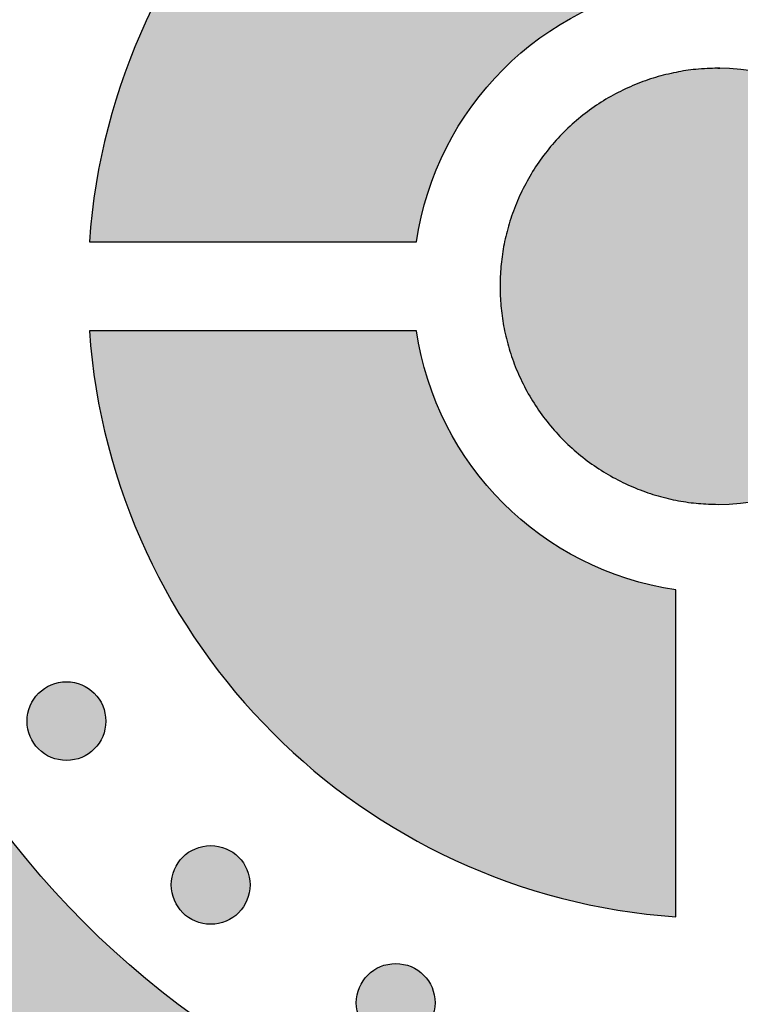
# Model space of a CAD drawing. Header units: millimetres. Extents: x -3873 to -97, y 912 to 4165.
# Tile 547 of 656: x -1686 to -1654, y 3194 to 3239. Entities that reach past the tile are written whole.
import ezdxf

# ---------------------------------------------------------------- set-up
doc = ezdxf.new("R2010")
doc.units = ezdxf.units.MM
doc.layers.add('pattern', color=7, linetype='Continuous', true_color=0x000000)

msp = doc.modelspace()

# ---------------------------------------------------------------- hatches: boundary and pattern name
at = {"layer": 'pattern'}
for points in [[(-1656.55, 3186.204), (-1657.425, 3186.256), (-1658.305, 3186.329), (-1659.191, 3186.421), (-1660.081, 3186.534), (-1660.976, 3186.667), (-1661.875, 3186.822), (-1662.776, 3186.999), (-1663.679, 3187.197), (-1664.584, 3187.417), (-1665.489, 3187.66), (-1666.395, 3187.926), (-1667.299, 3188.214), (-1668.202, 3188.525), (-1669.102, 3188.86), (-1669.999, 3189.218), (-1670.891, 3189.599), (-1671.778, 3190.003), (-1672.659, 3190.43), (-1673.534, 3190.881), (-1674.4, 3191.355), (-1675.258, 3191.851), (-1676.106, 3192.37), (-1676.944, 3192.912), (-1677.77, 3193.475), (-1678.584, 3194.061), (-1679.385, 3194.667), (-1680.173, 3195.295), (-1680.945, 3195.943), (-1681.703, 3196.61), (-1682.444, 3197.297), (-1683.168, 3198.003), (-1683.874, 3198.727), (-1684.562, 3199.468), (-1685.231, 3200.227), (-1685.881, 3201.001), (-1686.511, 3201.79), (-1687.12, 3202.594), (-1687.707, 3203.411), (-1688.274, 3204.241), (-1688.818, 3205.083), (-1689.34, 3205.936), (-1689.839, 3206.8), (-1690.316, 3207.673), (-1690.769, 3208.554), (-1691.2, 3209.443), (-1691.607, 3210.338), (-1691.99, 3211.239), (-1692.35, 3212.145), (-1692.686, 3213.056), (-1692.999, 3213.969), (-1693.289, 3214.884), (-1693.555, 3215.801), (-1693.799, 3216.719), (-1694.019, 3217.636), (-1694.217, 3218.552), (-1694.393, 3219.467), (-1694.546, 3220.379), (-1694.678, 3221.288), (-1694.788, 3222.193), (-1694.877, 3223.093), (-1694.946, 3223.988), (-1694.994, 3224.878), (-1695.023, 3225.76), (-1695.032, 3226.636), (-1695.023, 3227.512), (-1694.994, 3228.395), (-1694.946, 3229.284), (-1694.877, 3230.179), (-1694.788, 3231.079), (-1694.678, 3231.984), (-1694.546, 3232.893), (-1694.393, 3233.805), (-1694.217, 3234.72), (-1694.019, 3235.636), (-1693.799, 3236.554), (-1693.555, 3237.471), (-1693.289, 3238.388), (-1692.999, 3239.304), (-1692.686, 3240.217), (-1692.35, 3241.127), (-1691.99, 3242.033), (-1691.607, 3242.934), (-1691.2, 3243.83), (-1690.769, 3244.718), (-1690.316, 3245.6), (-1689.839, 3246.472), (-1689.34, 3247.336), (-1688.818, 3248.189), (-1688.274, 3249.031), (-1687.707, 3249.861), (-1687.12, 3250.679), (-1686.511, 3251.482), (-1685.881, 3252.272), (-1685.231, 3253.046), (-1684.562, 3253.804), (-1683.874, 3254.545), (-1683.168, 3255.269), (-1682.444, 3255.975), (-1681.703, 3256.662), (-1680.945, 3257.33), (-1680.173, 3257.978), (-1679.385, 3258.605), (-1678.584, 3259.212), (-1677.77, 3259.797), (-1676.944, 3260.361), (-1676.106, 3260.902), (-1675.258, 3261.421), (-1674.4, 3261.918), (-1673.534, 3262.391), (-1672.659, 3262.842), (-1671.778, 3263.269), (-1670.891, 3263.674), (-1669.999, 3264.055), (-1669.102, 3264.412), (-1668.202, 3264.747), (-1667.299, 3265.058), (-1666.395, 3265.347), (-1665.489, 3265.612), (-1664.584, 3265.855), (-1663.679, 3266.075), (-1662.776, 3266.274), (-1661.875, 3266.45), (-1660.976, 3266.605), (-1660.081, 3266.739), (-1659.191, 3266.851), (-1658.305, 3266.944), (-1657.425, 3267.016), (-1656.55, 3267.069), (-1656.55, 3279.08), (-1657.691, 3279.024), (-1658.841, 3278.943), (-1659.997, 3278.835), (-1661.161, 3278.7), (-1662.33, 3278.538), (-1663.504, 3278.349), (-1664.683, 3278.131), (-1665.865, 3277.884), (-1667.049, 3277.608), (-1668.234, 3277.303), (-1669.419, 3276.968), (-1670.604, 3276.603), (-1671.786, 3276.207), (-1672.966, 3275.781), (-1674.141, 3275.325), (-1675.311, 3274.837), (-1676.474, 3274.319), (-1677.63, 3273.771), (-1678.777, 3273.192), (-1679.914, 3272.582), (-1681.04, 3271.942), (-1682.154, 3271.273), (-1683.254, 3270.573), (-1684.339, 3269.845), (-1685.409, 3269.088), (-1686.461, 3268.302), (-1687.496, 3267.489), (-1688.511, 3266.649), (-1689.507, 3265.782), (-1690.481, 3264.89), (-1691.432, 3263.973), (-1692.361, 3263.033), (-1693.266, 3262.069), (-1694.146, 3261.082), (-1695, 3260.075), (-1695.828, 3259.048), (-1696.629, 3258.001), (-1697.402, 3256.936), (-1698.147, 3255.854), (-1698.863, 3254.757), (-1699.549, 3253.644), (-1700.206, 3252.519), (-1700.833, 3251.38), (-1701.43, 3250.231), (-1701.995, 3249.071), (-1702.53, 3247.903), (-1703.035, 3246.727), (-1703.508, 3245.545), (-1703.95, 3244.357), (-1704.362, 3243.165), (-1704.742, 3241.97), (-1705.092, 3240.774), (-1705.412, 3239.576), (-1705.702, 3238.379), (-1705.962, 3237.183), (-1706.192, 3235.989), (-1706.394, 3234.799), (-1706.567, 3233.613), (-1706.711, 3232.432), (-1706.829, 3231.258), (-1706.919, 3230.09), (-1706.982, 3228.93), (-1707.02, 3227.778), (-1707.032, 3226.636), (-1707.02, 3225.494), (-1706.982, 3224.342), (-1706.919, 3223.182), (-1706.829, 3222.015), (-1706.711, 3220.84), (-1706.567, 3219.659), (-1706.394, 3218.473), (-1706.192, 3217.283), (-1705.962, 3216.089), (-1705.702, 3214.894), (-1705.412, 3213.696), (-1705.092, 3212.499), (-1704.742, 3211.302), (-1704.362, 3210.107), (-1703.95, 3208.915), (-1703.508, 3207.728), (-1703.035, 3206.545), (-1702.53, 3205.369), (-1701.995, 3204.201), (-1701.43, 3203.041), (-1700.833, 3201.892), (-1700.206, 3200.754), (-1699.549, 3199.628), (-1698.863, 3198.516), (-1698.147, 3197.418), (-1697.402, 3196.336), (-1696.629, 3195.271), (-1695.828, 3194.225), (-1695, 3193.197), (-1694.146, 3192.19), (-1693.266, 3191.204), (-1692.361, 3190.24), (-1691.432, 3189.299), (-1690.481, 3188.382), (-1689.507, 3187.49), (-1688.511, 3186.623), (-1687.496, 3185.783), (-1686.461, 3184.97), (-1685.409, 3184.185), (-1684.339, 3183.428), (-1683.254, 3182.699), (-1682.154, 3182), (-1681.04, 3181.33), (-1679.914, 3180.69), (-1678.777, 3180.081), (-1677.63, 3179.502), (-1676.474, 3178.953), (-1675.311, 3178.435), (-1674.141, 3177.948), (-1672.966, 3177.491), (-1671.786, 3177.065), (-1670.604, 3176.67), (-1669.419, 3176.304), (-1668.234, 3175.969), (-1667.049, 3175.664), (-1665.865, 3175.388), (-1664.683, 3175.142), (-1663.504, 3174.924), (-1662.33, 3174.734), (-1661.161, 3174.572), (-1659.997, 3174.438), (-1658.841, 3174.33), (-1657.691, 3174.248), (-1656.55, 3174.192)], [(-1656.55, 3240.381), (-1656.55, 3255.113), (-1657.134, 3255.065), (-1657.722, 3255.006), (-1658.312, 3254.933), (-1658.904, 3254.848), (-1659.499, 3254.75), (-1660.096, 3254.638), (-1660.694, 3254.512), (-1661.292, 3254.373), (-1661.892, 3254.22), (-1662.491, 3254.054), (-1663.09, 3253.872), (-1663.688, 3253.677), (-1664.285, 3253.468), (-1664.879, 3253.244), (-1665.472, 3253.006), (-1666.061, 3252.753), (-1666.647, 3252.486), (-1667.229, 3252.205), (-1667.807, 3251.91), (-1668.38, 3251.6), (-1668.947, 3251.276), (-1669.509, 3250.939), (-1670.064, 3250.587), (-1670.612, 3250.222), (-1671.153, 3249.844), (-1671.686, 3249.452), (-1672.21, 3249.047), (-1672.725, 3248.63), (-1673.232, 3248.2), (-1673.728, 3247.759), (-1674.214, 3247.305), (-1674.69, 3246.841), (-1675.155, 3246.365), (-1675.608, 3245.879), (-1676.05, 3245.382), (-1676.48, 3244.876), (-1676.897, 3244.36), (-1677.301, 3243.836), (-1677.693, 3243.303), (-1678.072, 3242.762), (-1678.437, 3242.214), (-1678.788, 3241.659), (-1679.126, 3241.098), (-1679.45, 3240.53), (-1679.759, 3239.957), (-1680.055, 3239.38), (-1680.336, 3238.798), (-1680.603, 3238.211), (-1680.855, 3237.622), (-1681.094, 3237.03), (-1681.317, 3236.435), (-1681.527, 3235.838), (-1681.722, 3235.24), (-1681.903, 3234.642), (-1682.07, 3234.042), (-1682.223, 3233.443), (-1682.362, 3232.844), (-1682.487, 3232.246), (-1682.599, 3231.65), (-1682.698, 3231.055), (-1682.783, 3230.462), (-1682.855, 3229.872), (-1682.915, 3229.285), (-1682.962, 3228.701), (-1668.231, 3228.701), (-1668.191, 3228.957), (-1668.146, 3229.213), (-1668.096, 3229.47), (-1668.041, 3229.728), (-1667.98, 3229.986), (-1667.914, 3230.244), (-1667.843, 3230.502), (-1667.767, 3230.76), (-1667.685, 3231.018), (-1667.597, 3231.275), (-1667.505, 3231.532), (-1667.406, 3231.788), (-1667.303, 3232.043), (-1667.193, 3232.296), (-1667.078, 3232.549), (-1666.958, 3232.8), (-1666.832, 3233.049), (-1666.701, 3233.297), (-1666.565, 3233.542), (-1666.423, 3233.786), (-1666.276, 3234.027), (-1666.123, 3234.265), (-1665.966, 3234.501), (-1665.803, 3234.734), (-1665.635, 3234.964), (-1665.462, 3235.191), (-1665.284, 3235.415), (-1665.102, 3235.635), (-1664.915, 3235.851), (-1664.723, 3236.064), (-1664.527, 3236.272), (-1664.327, 3236.477), (-1664.122, 3236.678), (-1663.913, 3236.874), (-1663.701, 3237.065), (-1663.484, 3237.252), (-1663.264, 3237.435), (-1663.041, 3237.613), (-1662.814, 3237.785), (-1662.584, 3237.953), (-1662.351, 3238.116), (-1662.115, 3238.274), (-1661.876, 3238.426), (-1661.635, 3238.573), (-1661.392, 3238.715), (-1661.146, 3238.852), (-1660.899, 3238.983), (-1660.649, 3239.109), (-1660.398, 3239.229), (-1660.146, 3239.344), (-1659.892, 3239.453), (-1659.637, 3239.557), (-1659.381, 3239.655), (-1659.125, 3239.748), (-1658.868, 3239.835), (-1658.61, 3239.917), (-1658.352, 3239.994), (-1658.094, 3240.065), (-1657.836, 3240.131), (-1657.578, 3240.191), (-1657.32, 3240.246), (-1657.063, 3240.296), (-1656.806, 3240.341)], [(-1654.634, 3236.527), (-1654.861, 3236.524), (-1655.081, 3236.517), (-1655.303, 3236.504), (-1655.526, 3236.487), (-1655.75, 3236.464), (-1655.976, 3236.436), (-1656.203, 3236.402), (-1656.431, 3236.363), (-1656.659, 3236.318), (-1656.888, 3236.267), (-1657.117, 3236.21), (-1657.346, 3236.147), (-1657.575, 3236.079), (-1657.804, 3236.004), (-1658.032, 3235.924), (-1658.259, 3235.837), (-1658.486, 3235.744), (-1658.71, 3235.645), (-1658.934, 3235.54), (-1659.155, 3235.429), (-1659.375, 3235.312), (-1659.592, 3235.189), (-1659.807, 3235.06), (-1660.019, 3234.925), (-1660.228, 3234.785), (-1660.434, 3234.639), (-1660.637, 3234.487), (-1660.835, 3234.33), (-1661.03, 3234.167), (-1661.221, 3234), (-1661.408, 3233.827), (-1661.59, 3233.65), (-1661.768, 3233.467), (-1661.94, 3233.281), (-1662.108, 3233.09), (-1662.271, 3232.895), (-1662.428, 3232.696), (-1662.58, 3232.494), (-1662.726, 3232.288), (-1662.866, 3232.079), (-1663.001, 3231.867), (-1663.13, 3231.652), (-1663.253, 3231.435), (-1663.37, 3231.215), (-1663.481, 3230.994), (-1663.586, 3230.77), (-1663.685, 3230.546), (-1663.778, 3230.319), (-1663.865, 3230.092), (-1663.946, 3229.864), (-1664.02, 3229.635), (-1664.089, 3229.406), (-1664.152, 3229.177), (-1664.208, 3228.948), (-1664.259, 3228.719), (-1664.304, 3228.491), (-1664.344, 3228.263), (-1664.378, 3228.036), (-1664.406, 3227.811), (-1664.429, 3227.586), (-1664.447, 3227.363), (-1664.459, 3227.141), (-1664.466, 3226.921), (-1664.469, 3226.703), (-1664.466, 3226.485), (-1664.459, 3226.265), (-1664.447, 3226.044), (-1664.429, 3225.82), (-1664.407, 3225.596), (-1664.378, 3225.37), (-1664.345, 3225.143), (-1664.305, 3224.916), (-1664.26, 3224.687), (-1664.209, 3224.458), (-1664.153, 3224.229), (-1664.09, 3224), (-1664.022, 3223.771), (-1663.947, 3223.542), (-1663.867, 3223.314), (-1663.78, 3223.087), (-1663.687, 3222.861), (-1663.588, 3222.636), (-1663.484, 3222.412), (-1663.373, 3222.191), (-1663.256, 3221.971), (-1663.133, 3221.754), (-1663.004, 3221.539), (-1662.869, 3221.327), (-1662.728, 3221.118), (-1662.582, 3220.912), (-1662.431, 3220.709), (-1662.273, 3220.51), (-1662.111, 3220.315), (-1661.943, 3220.124), (-1661.771, 3219.938), (-1661.593, 3219.756), (-1661.411, 3219.578), (-1661.225, 3219.405), (-1661.034, 3219.238), (-1660.839, 3219.075), (-1660.64, 3218.918), (-1660.438, 3218.766), (-1660.232, 3218.62), (-1660.023, 3218.479), (-1659.811, 3218.344), (-1659.596, 3218.215), (-1659.379, 3218.092), (-1659.16, 3217.975), (-1658.938, 3217.864), (-1658.715, 3217.758), (-1658.49, 3217.659), (-1658.264, 3217.567), (-1658.037, 3217.48), (-1657.809, 3217.399), (-1657.58, 3217.324), (-1657.351, 3217.256), (-1657.122, 3217.193), (-1656.893, 3217.136), (-1656.664, 3217.085), (-1656.435, 3217.04), (-1656.208, 3217.001), (-1655.981, 3216.967), (-1655.755, 3216.938), (-1655.531, 3216.915), (-1655.307, 3216.898), (-1655.086, 3216.885), (-1654.866, 3216.878), (-1654.648, 3216.875), (-1654.43, 3216.877), (-1654.21, 3216.885), (-1653.988, 3216.897), (-1653.765, 3216.914), (-1653.54, 3216.937), (-1653.315, 3216.965), (-1653.088, 3216.999), (-1652.86, 3217.038), (-1652.632, 3217.083), (-1652.403, 3217.134), (-1652.174, 3217.191), (-1651.944, 3217.253), (-1651.715, 3217.321), (-1651.487, 3217.396), (-1651.258, 3217.477), (-1651.031, 3217.563), (-1650.805, 3217.656), (-1650.58, 3217.755), (-1650.357, 3217.859), (-1650.135, 3217.97), (-1649.915, 3218.087), (-1649.698, 3218.21), (-1649.483, 3218.339), (-1649.271, 3218.474), (-1649.062, 3218.614), (-1648.856, 3218.76), (-1648.653, 3218.912), (-1648.454, 3219.069), (-1648.259, 3219.231), (-1648.068, 3219.399), (-1647.882, 3219.572), (-1647.699, 3219.749), (-1647.522, 3219.931), (-1647.349, 3220.117), (-1647.181, 3220.308), (-1647.019, 3220.503), (-1646.861, 3220.702), (-1646.709, 3220.904), (-1646.563, 3221.11), (-1646.422, 3221.319), (-1646.287, 3221.531), (-1646.158, 3221.746), (-1646.035, 3221.963), (-1645.918, 3222.182), (-1645.807, 3222.404), (-1645.702, 3222.627), (-1645.603, 3222.852), (-1645.51, 3223.078), (-1645.423, 3223.305), (-1645.342, 3223.533), (-1645.267, 3223.762), (-1645.198, 3223.991), (-1645.136, 3224.22), (-1645.079, 3224.449), (-1645.028, 3224.678), (-1644.983, 3224.906), (-1644.943, 3225.134), (-1644.909, 3225.361), (-1644.881, 3225.587), (-1644.858, 3225.811), (-1644.84, 3226.034), (-1644.827, 3226.256), (-1644.82, 3226.476), (-1644.817, 3226.694), (-1644.82, 3226.912), (-1644.827, 3227.132), (-1644.839, 3227.353), (-1644.856, 3227.577), (-1644.879, 3227.801), (-1644.907, 3228.027), (-1644.941, 3228.254), (-1644.98, 3228.482), (-1645.025, 3228.71), (-1645.076, 3228.939), (-1645.132, 3229.168), (-1645.195, 3229.397), (-1645.263, 3229.627), (-1645.337, 3229.855), (-1645.418, 3230.083), (-1645.504, 3230.311), (-1645.597, 3230.537), (-1645.696, 3230.762), (-1645.801, 3230.985), (-1645.912, 3231.207), (-1646.028, 3231.427), (-1646.151, 3231.644), (-1646.28, 3231.859), (-1646.415, 3232.071), (-1646.555, 3232.28), (-1646.701, 3232.486), (-1646.853, 3232.689), (-1647.01, 3232.888), (-1647.172, 3233.083), (-1647.34, 3233.274), (-1647.512, 3233.461), (-1647.689, 3233.643), (-1647.871, 3233.821), (-1648.058, 3233.993), (-1648.249, 3234.161), (-1648.443, 3234.324), (-1648.642, 3234.481), (-1648.844, 3234.633), (-1649.05, 3234.78), (-1649.259, 3234.92), (-1649.471, 3235.055), (-1649.686, 3235.184), (-1649.903, 3235.308), (-1650.122, 3235.425), (-1650.344, 3235.536), (-1650.567, 3235.641), (-1650.792, 3235.74), (-1651.018, 3235.834), (-1651.245, 3235.92), (-1651.473, 3236.001), (-1651.702, 3236.076), (-1651.931, 3236.145), (-1652.16, 3236.208), (-1652.389, 3236.265), (-1652.618, 3236.316), (-1652.846, 3236.361), (-1653.074, 3236.401), (-1653.301, 3236.435), (-1653.526, 3236.463), (-1653.751, 3236.486), (-1653.974, 3236.504), (-1654.196, 3236.516), (-1654.416, 3236.524)], [(-1656.55, 3213.021), (-1656.806, 3213.06), (-1657.063, 3213.105), (-1657.32, 3213.155), (-1657.578, 3213.211), (-1657.836, 3213.271), (-1658.094, 3213.337), (-1658.352, 3213.408), (-1658.61, 3213.484), (-1658.868, 3213.566), (-1659.125, 3213.654), (-1659.381, 3213.747), (-1659.637, 3213.845), (-1659.892, 3213.949), (-1660.146, 3214.058), (-1660.398, 3214.173), (-1660.649, 3214.293), (-1660.899, 3214.419), (-1661.146, 3214.55), (-1661.392, 3214.686), (-1661.635, 3214.828), (-1661.876, 3214.976), (-1662.115, 3215.128), (-1662.351, 3215.286), (-1662.584, 3215.449), (-1662.814, 3215.616), (-1663.041, 3215.789), (-1663.264, 3215.967), (-1663.484, 3216.149), (-1663.701, 3216.336), (-1663.913, 3216.528), (-1664.122, 3216.724), (-1664.327, 3216.925), (-1664.527, 3217.129), (-1664.723, 3217.338), (-1664.915, 3217.551), (-1665.102, 3217.767), (-1665.284, 3217.987), (-1665.462, 3218.211), (-1665.635, 3218.437), (-1665.803, 3218.667), (-1665.966, 3218.9), (-1666.123, 3219.136), (-1666.276, 3219.375), (-1666.423, 3219.616), (-1666.565, 3219.859), (-1666.701, 3220.105), (-1666.832, 3220.352), (-1666.958, 3220.602), (-1667.078, 3220.853), (-1667.193, 3221.105), (-1667.303, 3221.359), (-1667.406, 3221.614), (-1667.505, 3221.87), (-1667.597, 3222.126), (-1667.685, 3222.384), (-1667.767, 3222.641), (-1667.843, 3222.899), (-1667.914, 3223.158), (-1667.98, 3223.416), (-1668.041, 3223.674), (-1668.096, 3223.931), (-1668.146, 3224.188), (-1668.191, 3224.445), (-1668.231, 3224.701), (-1682.962, 3224.701), (-1682.915, 3224.117), (-1682.855, 3223.53), (-1682.783, 3222.94), (-1682.698, 3222.347), (-1682.599, 3221.752), (-1682.487, 3221.156), (-1682.362, 3220.558), (-1682.223, 3219.959), (-1682.07, 3219.359), (-1681.903, 3218.76), (-1681.722, 3218.161), (-1681.527, 3217.563), (-1681.317, 3216.967), (-1681.094, 3216.372), (-1680.855, 3215.78), (-1680.603, 3215.19), (-1680.336, 3214.604), (-1680.055, 3214.022), (-1679.759, 3213.444), (-1679.45, 3212.871), (-1679.126, 3212.304), (-1678.788, 3211.742), (-1678.437, 3211.187), (-1678.072, 3210.639), (-1677.693, 3210.099), (-1677.301, 3209.566), (-1676.897, 3209.041), (-1676.48, 3208.526), (-1676.05, 3208.02), (-1675.608, 3207.523), (-1675.155, 3207.037), (-1674.69, 3206.561), (-1674.214, 3206.096), (-1673.728, 3205.643), (-1673.232, 3205.201), (-1672.725, 3204.772), (-1672.21, 3204.354), (-1671.686, 3203.95), (-1671.153, 3203.558), (-1670.612, 3203.18), (-1670.064, 3202.815), (-1669.509, 3202.463), (-1668.947, 3202.125), (-1668.38, 3201.802), (-1667.807, 3201.492), (-1667.229, 3201.197), (-1666.647, 3200.915), (-1666.061, 3200.648), (-1665.472, 3200.396), (-1664.879, 3200.158), (-1664.285, 3199.934), (-1663.688, 3199.724), (-1663.09, 3199.529), (-1662.491, 3199.348), (-1661.892, 3199.181), (-1661.292, 3199.028), (-1660.694, 3198.889), (-1660.096, 3198.764), (-1659.499, 3198.652), (-1658.904, 3198.554), (-1658.312, 3198.468), (-1657.722, 3198.396), (-1657.134, 3198.336), (-1656.55, 3198.289)], [(-1682.741, 3208.363), (-1682.769, 3208.39), (-1682.798, 3208.417), (-1682.828, 3208.444), (-1682.859, 3208.47), (-1682.891, 3208.496), (-1682.923, 3208.521), (-1682.956, 3208.546), (-1682.99, 3208.57), (-1683.025, 3208.594), (-1683.061, 3208.616), (-1683.097, 3208.638), (-1683.135, 3208.66), (-1683.173, 3208.68), (-1683.211, 3208.7), (-1683.251, 3208.719), (-1683.291, 3208.737), (-1683.332, 3208.754), (-1683.373, 3208.77), (-1683.415, 3208.785), (-1683.458, 3208.799), (-1683.5, 3208.812), (-1683.544, 3208.824), (-1683.588, 3208.835), (-1683.632, 3208.845), (-1683.677, 3208.854), (-1683.722, 3208.861), (-1683.767, 3208.868), (-1683.812, 3208.873), (-1683.858, 3208.877), (-1683.904, 3208.88), (-1683.95, 3208.882), (-1683.996, 3208.882), (-1684.042, 3208.882), (-1684.088, 3208.88), (-1684.133, 3208.877), (-1684.179, 3208.873), (-1684.224, 3208.868), (-1684.27, 3208.861), (-1684.315, 3208.854), (-1684.359, 3208.845), (-1684.404, 3208.835), (-1684.447, 3208.824), (-1684.491, 3208.812), (-1684.534, 3208.799), (-1684.576, 3208.785), (-1684.618, 3208.77), (-1684.66, 3208.754), (-1684.7, 3208.737), (-1684.741, 3208.719), (-1684.78, 3208.7), (-1684.819, 3208.68), (-1684.857, 3208.66), (-1684.894, 3208.638), (-1684.93, 3208.616), (-1684.966, 3208.594), (-1685.001, 3208.57), (-1685.035, 3208.546), (-1685.068, 3208.521), (-1685.101, 3208.496), (-1685.133, 3208.47), (-1685.163, 3208.444), (-1685.193, 3208.417), (-1685.222, 3208.39), (-1685.25, 3208.363), (-1685.278, 3208.335), (-1685.305, 3208.306), (-1685.332, 3208.276), (-1685.358, 3208.245), (-1685.384, 3208.213), (-1685.409, 3208.181), (-1685.434, 3208.148), (-1685.458, 3208.114), (-1685.481, 3208.079), (-1685.504, 3208.043), (-1685.526, 3208.006), (-1685.547, 3207.969), (-1685.568, 3207.931), (-1685.587, 3207.892), (-1685.606, 3207.853), (-1685.624, 3207.813), (-1685.641, 3207.772), (-1685.657, 3207.731), (-1685.672, 3207.689), (-1685.686, 3207.646), (-1685.7, 3207.603), (-1685.712, 3207.56), (-1685.723, 3207.516), (-1685.732, 3207.472), (-1685.741, 3207.427), (-1685.749, 3207.382), (-1685.755, 3207.337), (-1685.761, 3207.291), (-1685.765, 3207.246), (-1685.768, 3207.2), (-1685.769, 3207.154), (-1685.77, 3207.108), (-1685.769, 3207.062), (-1685.768, 3207.016), (-1685.765, 3206.971), (-1685.761, 3206.925), (-1685.755, 3206.879), (-1685.749, 3206.834), (-1685.741, 3206.789), (-1685.732, 3206.745), (-1685.723, 3206.7), (-1685.712, 3206.656), (-1685.7, 3206.613), (-1685.686, 3206.57), (-1685.672, 3206.527), (-1685.657, 3206.486), (-1685.641, 3206.444), (-1685.624, 3206.403), (-1685.606, 3206.363), (-1685.587, 3206.324), (-1685.568, 3206.285), (-1685.547, 3206.247), (-1685.526, 3206.21), (-1685.504, 3206.173), (-1685.481, 3206.138), (-1685.458, 3206.103), (-1685.434, 3206.069), (-1685.409, 3206.035), (-1685.384, 3206.003), (-1685.358, 3205.971), (-1685.332, 3205.941), (-1685.305, 3205.911), (-1685.278, 3205.882), (-1685.25, 3205.854), (-1685.222, 3205.826), (-1685.193, 3205.799), (-1685.163, 3205.772), (-1685.133, 3205.746), (-1685.101, 3205.72), (-1685.068, 3205.695), (-1685.035, 3205.67), (-1685.001, 3205.646), (-1684.966, 3205.623), (-1684.93, 3205.6), (-1684.894, 3205.578), (-1684.857, 3205.557), (-1684.819, 3205.536), (-1684.78, 3205.517), (-1684.741, 3205.498), (-1684.7, 3205.48), (-1684.66, 3205.463), (-1684.618, 3205.447), (-1684.576, 3205.432), (-1684.534, 3205.417), (-1684.491, 3205.404), (-1684.447, 3205.392), (-1684.404, 3205.381), (-1684.359, 3205.372), (-1684.315, 3205.363), (-1684.27, 3205.355), (-1684.224, 3205.349), (-1684.179, 3205.343), (-1684.133, 3205.339), (-1684.088, 3205.336), (-1684.042, 3205.334), (-1683.996, 3205.334), (-1683.95, 3205.334), (-1683.904, 3205.336), (-1683.858, 3205.339), (-1683.812, 3205.343), (-1683.767, 3205.349), (-1683.722, 3205.355), (-1683.677, 3205.363), (-1683.632, 3205.372), (-1683.588, 3205.381), (-1683.544, 3205.392), (-1683.5, 3205.404), (-1683.458, 3205.417), (-1683.415, 3205.432), (-1683.373, 3205.447), (-1683.332, 3205.463), (-1683.291, 3205.48), (-1683.251, 3205.498), (-1683.211, 3205.517), (-1683.173, 3205.536), (-1683.135, 3205.557), (-1683.097, 3205.578), (-1683.061, 3205.6), (-1683.025, 3205.623), (-1682.99, 3205.646), (-1682.956, 3205.67), (-1682.923, 3205.695), (-1682.891, 3205.72), (-1682.859, 3205.746), (-1682.828, 3205.772), (-1682.798, 3205.799), (-1682.769, 3205.826), (-1682.741, 3205.854), (-1682.714, 3205.882), (-1682.686, 3205.911), (-1682.66, 3205.941), (-1682.633, 3205.971), (-1682.608, 3206.003), (-1682.582, 3206.035), (-1682.558, 3206.069), (-1682.534, 3206.103), (-1682.51, 3206.138), (-1682.488, 3206.173), (-1682.466, 3206.21), (-1682.444, 3206.247), (-1682.424, 3206.285), (-1682.404, 3206.324), (-1682.385, 3206.363), (-1682.367, 3206.403), (-1682.35, 3206.444), (-1682.334, 3206.486), (-1682.319, 3206.527), (-1682.305, 3206.57), (-1682.292, 3206.613), (-1682.28, 3206.656), (-1682.269, 3206.7), (-1682.259, 3206.745), (-1682.25, 3206.789), (-1682.243, 3206.834), (-1682.236, 3206.879), (-1682.231, 3206.925), (-1682.227, 3206.971), (-1682.224, 3207.016), (-1682.222, 3207.062), (-1682.221, 3207.108), (-1682.222, 3207.154), (-1682.224, 3207.2), (-1682.227, 3207.246), (-1682.231, 3207.291), (-1682.236, 3207.337), (-1682.243, 3207.382), (-1682.25, 3207.427), (-1682.259, 3207.472), (-1682.269, 3207.516), (-1682.28, 3207.56), (-1682.292, 3207.603), (-1682.305, 3207.646), (-1682.319, 3207.689), (-1682.334, 3207.731), (-1682.35, 3207.772), (-1682.367, 3207.813), (-1682.385, 3207.853), (-1682.404, 3207.892), (-1682.424, 3207.931), (-1682.444, 3207.969), (-1682.466, 3208.006), (-1682.488, 3208.043), (-1682.51, 3208.079), (-1682.534, 3208.114), (-1682.558, 3208.148), (-1682.582, 3208.181), (-1682.608, 3208.213), (-1682.633, 3208.245), (-1682.66, 3208.276), (-1682.686, 3208.306), (-1682.714, 3208.335)], [(-1676.244, 3200.978), (-1676.272, 3201.006), (-1676.301, 3201.033), (-1676.331, 3201.06), (-1676.362, 3201.086), (-1676.393, 3201.112), (-1676.426, 3201.137), (-1676.459, 3201.161), (-1676.493, 3201.185), (-1676.528, 3201.209), (-1676.564, 3201.232), (-1676.6, 3201.254), (-1676.638, 3201.275), (-1676.676, 3201.295), (-1676.714, 3201.315), (-1676.754, 3201.334), (-1676.794, 3201.352), (-1676.835, 3201.369), (-1676.876, 3201.385), (-1676.918, 3201.4), (-1676.96, 3201.414), (-1677.003, 3201.427), (-1677.047, 3201.439), (-1677.091, 3201.45), (-1677.135, 3201.46), (-1677.18, 3201.469), (-1677.225, 3201.477), (-1677.27, 3201.483), (-1677.315, 3201.488), (-1677.361, 3201.492), (-1677.407, 3201.495), (-1677.453, 3201.497), (-1677.498, 3201.498), (-1677.544, 3201.497), (-1677.59, 3201.495), (-1677.636, 3201.492), (-1677.682, 3201.488), (-1677.727, 3201.483), (-1677.772, 3201.477), (-1677.817, 3201.469), (-1677.862, 3201.46), (-1677.906, 3201.45), (-1677.95, 3201.439), (-1677.994, 3201.427), (-1678.037, 3201.414), (-1678.079, 3201.4), (-1678.121, 3201.385), (-1678.162, 3201.369), (-1678.203, 3201.352), (-1678.243, 3201.334), (-1678.283, 3201.315), (-1678.321, 3201.295), (-1678.359, 3201.275), (-1678.397, 3201.254), (-1678.433, 3201.232), (-1678.469, 3201.209), (-1678.504, 3201.185), (-1678.538, 3201.161), (-1678.571, 3201.137), (-1678.604, 3201.112), (-1678.635, 3201.086), (-1678.666, 3201.06), (-1678.696, 3201.033), (-1678.725, 3201.006), (-1678.753, 3200.978), (-1678.781, 3200.95), (-1678.808, 3200.921), (-1678.835, 3200.891), (-1678.861, 3200.86), (-1678.887, 3200.829), (-1678.912, 3200.796), (-1678.936, 3200.763), (-1678.96, 3200.729), (-1678.984, 3200.694), (-1679.007, 3200.658), (-1679.029, 3200.622), (-1679.05, 3200.584), (-1679.07, 3200.546), (-1679.09, 3200.508), (-1679.109, 3200.468), (-1679.127, 3200.428), (-1679.144, 3200.387), (-1679.16, 3200.346), (-1679.175, 3200.304), (-1679.189, 3200.262), (-1679.202, 3200.219), (-1679.214, 3200.175), (-1679.225, 3200.131), (-1679.235, 3200.087), (-1679.244, 3200.042), (-1679.252, 3199.997), (-1679.258, 3199.952), (-1679.263, 3199.907), (-1679.267, 3199.861), (-1679.27, 3199.815), (-1679.272, 3199.769), (-1679.273, 3199.724), (-1679.272, 3199.678), (-1679.27, 3199.632), (-1679.267, 3199.586), (-1679.263, 3199.54), (-1679.258, 3199.495), (-1679.252, 3199.45), (-1679.244, 3199.405), (-1679.235, 3199.36), (-1679.225, 3199.316), (-1679.214, 3199.272), (-1679.202, 3199.228), (-1679.189, 3199.185), (-1679.175, 3199.143), (-1679.16, 3199.101), (-1679.144, 3199.06), (-1679.127, 3199.019), (-1679.109, 3198.979), (-1679.09, 3198.939), (-1679.07, 3198.901), (-1679.05, 3198.863), (-1679.029, 3198.825), (-1679.007, 3198.789), (-1678.984, 3198.753), (-1678.96, 3198.718), (-1678.936, 3198.684), (-1678.912, 3198.651), (-1678.887, 3198.618), (-1678.861, 3198.587), (-1678.835, 3198.556), (-1678.808, 3198.526), (-1678.781, 3198.497), (-1678.753, 3198.469), (-1678.725, 3198.441), (-1678.696, 3198.414), (-1678.666, 3198.387), (-1678.635, 3198.361), (-1678.604, 3198.335), (-1678.571, 3198.31), (-1678.538, 3198.286), (-1678.504, 3198.262), (-1678.469, 3198.238), (-1678.433, 3198.215), (-1678.397, 3198.193), (-1678.359, 3198.172), (-1678.321, 3198.152), (-1678.283, 3198.132), (-1678.243, 3198.113), (-1678.203, 3198.095), (-1678.162, 3198.078), (-1678.121, 3198.062), (-1678.079, 3198.047), (-1678.037, 3198.033), (-1677.994, 3198.02), (-1677.95, 3198.008), (-1677.906, 3197.997), (-1677.862, 3197.987), (-1677.817, 3197.978), (-1677.772, 3197.97), (-1677.727, 3197.964), (-1677.682, 3197.959), (-1677.636, 3197.955), (-1677.59, 3197.952), (-1677.544, 3197.95), (-1677.498, 3197.949), (-1677.453, 3197.95), (-1677.407, 3197.952), (-1677.361, 3197.955), (-1677.315, 3197.959), (-1677.27, 3197.964), (-1677.225, 3197.97), (-1677.18, 3197.978), (-1677.135, 3197.987), (-1677.091, 3197.997), (-1677.047, 3198.008), (-1677.003, 3198.02), (-1676.96, 3198.033), (-1676.918, 3198.047), (-1676.876, 3198.062), (-1676.835, 3198.078), (-1676.794, 3198.095), (-1676.754, 3198.113), (-1676.714, 3198.132), (-1676.676, 3198.152), (-1676.638, 3198.172), (-1676.6, 3198.193), (-1676.564, 3198.215), (-1676.528, 3198.238), (-1676.493, 3198.262), (-1676.459, 3198.286), (-1676.426, 3198.31), (-1676.393, 3198.335), (-1676.362, 3198.361), (-1676.331, 3198.387), (-1676.301, 3198.414), (-1676.272, 3198.441), (-1676.244, 3198.469), (-1676.216, 3198.497), (-1676.189, 3198.526), (-1676.162, 3198.556), (-1676.136, 3198.587), (-1676.11, 3198.618), (-1676.085, 3198.651), (-1676.061, 3198.684), (-1676.037, 3198.718), (-1676.013, 3198.753), (-1675.99, 3198.789), (-1675.968, 3198.825), (-1675.947, 3198.863), (-1675.927, 3198.901), (-1675.907, 3198.939), (-1675.888, 3198.979), (-1675.87, 3199.019), (-1675.853, 3199.06), (-1675.837, 3199.101), (-1675.822, 3199.143), (-1675.808, 3199.185), (-1675.795, 3199.228), (-1675.783, 3199.272), (-1675.772, 3199.316), (-1675.762, 3199.36), (-1675.753, 3199.405), (-1675.745, 3199.45), (-1675.739, 3199.495), (-1675.734, 3199.54), (-1675.73, 3199.586), (-1675.727, 3199.632), (-1675.725, 3199.678), (-1675.724, 3199.724), (-1675.725, 3199.769), (-1675.727, 3199.815), (-1675.73, 3199.861), (-1675.734, 3199.907), (-1675.739, 3199.952), (-1675.745, 3199.997), (-1675.753, 3200.042), (-1675.762, 3200.087), (-1675.772, 3200.131), (-1675.783, 3200.175), (-1675.795, 3200.219), (-1675.808, 3200.262), (-1675.822, 3200.304), (-1675.837, 3200.346), (-1675.853, 3200.387), (-1675.87, 3200.428), (-1675.888, 3200.468), (-1675.907, 3200.508), (-1675.927, 3200.546), (-1675.947, 3200.584), (-1675.968, 3200.622), (-1675.99, 3200.658), (-1676.013, 3200.694), (-1676.037, 3200.729), (-1676.061, 3200.763), (-1676.085, 3200.796), (-1676.11, 3200.829), (-1676.136, 3200.86), (-1676.162, 3200.891), (-1676.189, 3200.921), (-1676.216, 3200.95)], [(-1667.911, 3195.663), (-1667.939, 3195.69), (-1667.968, 3195.718), (-1667.998, 3195.744), (-1668.029, 3195.771), (-1668.061, 3195.796), (-1668.093, 3195.821), (-1668.126, 3195.846), (-1668.161, 3195.87), (-1668.195, 3195.894), (-1668.231, 3195.916), (-1668.268, 3195.938), (-1668.305, 3195.96), (-1668.343, 3195.98), (-1668.382, 3196), (-1668.421, 3196.019), (-1668.461, 3196.037), (-1668.502, 3196.054), (-1668.543, 3196.07), (-1668.585, 3196.085), (-1668.628, 3196.099), (-1668.671, 3196.112), (-1668.714, 3196.124), (-1668.758, 3196.135), (-1668.802, 3196.145), (-1668.847, 3196.154), (-1668.892, 3196.161), (-1668.937, 3196.168), (-1668.983, 3196.173), (-1669.028, 3196.177), (-1669.074, 3196.18), (-1669.12, 3196.182), (-1669.166, 3196.183), (-1669.212, 3196.182), (-1669.258, 3196.18), (-1669.304, 3196.177), (-1669.349, 3196.173), (-1669.395, 3196.168), (-1669.44, 3196.161), (-1669.485, 3196.154), (-1669.529, 3196.145), (-1669.574, 3196.135), (-1669.618, 3196.124), (-1669.661, 3196.112), (-1669.704, 3196.099), (-1669.747, 3196.085), (-1669.789, 3196.07), (-1669.83, 3196.054), (-1669.871, 3196.037), (-1669.911, 3196.019), (-1669.95, 3196), (-1669.989, 3195.98), (-1670.027, 3195.96), (-1670.064, 3195.938), (-1670.101, 3195.916), (-1670.136, 3195.894), (-1670.171, 3195.87), (-1670.205, 3195.846), (-1670.239, 3195.821), (-1670.271, 3195.796), (-1670.303, 3195.771), (-1670.333, 3195.744), (-1670.363, 3195.718), (-1670.392, 3195.69), (-1670.421, 3195.663), (-1670.448, 3195.635), (-1670.475, 3195.606), (-1670.502, 3195.576), (-1670.528, 3195.545), (-1670.554, 3195.513), (-1670.579, 3195.481), (-1670.604, 3195.448), (-1670.628, 3195.414), (-1670.651, 3195.379), (-1670.674, 3195.343), (-1670.696, 3195.306), (-1670.717, 3195.269), (-1670.738, 3195.231), (-1670.757, 3195.192), (-1670.776, 3195.153), (-1670.794, 3195.113), (-1670.811, 3195.072), (-1670.827, 3195.031), (-1670.842, 3194.989), (-1670.857, 3194.946), (-1670.87, 3194.903), (-1670.882, 3194.86), (-1670.893, 3194.816), (-1670.903, 3194.772), (-1670.911, 3194.727), (-1670.919, 3194.682), (-1670.925, 3194.637), (-1670.931, 3194.591), (-1670.935, 3194.546), (-1670.938, 3194.5), (-1670.94, 3194.454), (-1670.94, 3194.408), (-1670.94, 3194.362), (-1670.938, 3194.316), (-1670.935, 3194.271), (-1670.931, 3194.225), (-1670.925, 3194.18), (-1670.919, 3194.134), (-1670.911, 3194.089), (-1670.903, 3194.045), (-1670.893, 3194), (-1670.882, 3193.956), (-1670.87, 3193.913), (-1670.857, 3193.87), (-1670.842, 3193.828), (-1670.827, 3193.786), (-1670.811, 3193.744), (-1670.794, 3193.704), (-1670.776, 3193.663), (-1670.757, 3193.624), (-1670.738, 3193.585), (-1670.717, 3193.547), (-1670.696, 3193.51), (-1670.674, 3193.473), (-1670.651, 3193.438), (-1670.628, 3193.403), (-1670.604, 3193.369), (-1670.579, 3193.335), (-1670.554, 3193.303), (-1670.528, 3193.271), (-1670.502, 3193.241), (-1670.475, 3193.211), (-1670.448, 3193.182), (-1670.421, 3193.154), (-1670.392, 3193.126), (-1670.363, 3193.099), (-1670.333, 3193.072), (-1670.303, 3193.046), (-1670.271, 3193.02), (-1670.239, 3192.995), (-1670.205, 3192.97), (-1670.171, 3192.946), (-1670.136, 3192.923), (-1670.101, 3192.9), (-1670.064, 3192.878), (-1670.027, 3192.857), (-1669.989, 3192.836), (-1669.95, 3192.817), (-1669.911, 3192.798), (-1669.871, 3192.78), (-1669.83, 3192.763), (-1669.789, 3192.747), (-1669.747, 3192.732), (-1669.704, 3192.718), (-1669.661, 3192.704), (-1669.618, 3192.692), (-1669.574, 3192.681), (-1669.529, 3192.672), (-1669.485, 3192.663), (-1669.44, 3192.655), (-1669.395, 3192.649), (-1669.349, 3192.643), (-1669.304, 3192.639), (-1669.258, 3192.636), (-1669.212, 3192.635), (-1669.166, 3192.634), (-1669.12, 3192.635), (-1669.074, 3192.636), (-1669.028, 3192.639), (-1668.983, 3192.643), (-1668.937, 3192.649), (-1668.892, 3192.655), (-1668.847, 3192.663), (-1668.802, 3192.672), (-1668.758, 3192.681), (-1668.714, 3192.692), (-1668.671, 3192.704), (-1668.628, 3192.718), (-1668.585, 3192.732), (-1668.543, 3192.747), (-1668.502, 3192.763), (-1668.461, 3192.78), (-1668.421, 3192.798), (-1668.382, 3192.817), (-1668.343, 3192.836), (-1668.305, 3192.857), (-1668.268, 3192.878), (-1668.231, 3192.9), (-1668.195, 3192.923), (-1668.161, 3192.946), (-1668.126, 3192.97), (-1668.093, 3192.995), (-1668.061, 3193.02), (-1668.029, 3193.046), (-1667.998, 3193.072), (-1667.968, 3193.099), (-1667.939, 3193.126), (-1667.911, 3193.154), (-1667.884, 3193.182), (-1667.857, 3193.211), (-1667.83, 3193.241), (-1667.804, 3193.271), (-1667.778, 3193.303), (-1667.753, 3193.335), (-1667.728, 3193.369), (-1667.704, 3193.403), (-1667.681, 3193.438), (-1667.658, 3193.473), (-1667.636, 3193.51), (-1667.615, 3193.547), (-1667.594, 3193.585), (-1667.574, 3193.624), (-1667.556, 3193.663), (-1667.538, 3193.704), (-1667.521, 3193.744), (-1667.504, 3193.786), (-1667.489, 3193.828), (-1667.475, 3193.87), (-1667.462, 3193.913), (-1667.45, 3193.956), (-1667.439, 3194), (-1667.429, 3194.045), (-1667.421, 3194.089), (-1667.413, 3194.134), (-1667.406, 3194.18), (-1667.401, 3194.225), (-1667.397, 3194.271), (-1667.394, 3194.316), (-1667.392, 3194.362), (-1667.392, 3194.408), (-1667.392, 3194.454), (-1667.394, 3194.5), (-1667.397, 3194.546), (-1667.401, 3194.591), (-1667.406, 3194.637), (-1667.413, 3194.682), (-1667.421, 3194.727), (-1667.429, 3194.772), (-1667.439, 3194.816), (-1667.45, 3194.86), (-1667.462, 3194.903), (-1667.475, 3194.946), (-1667.489, 3194.989), (-1667.504, 3195.031), (-1667.521, 3195.072), (-1667.538, 3195.113), (-1667.556, 3195.153), (-1667.574, 3195.192), (-1667.594, 3195.231), (-1667.615, 3195.269), (-1667.636, 3195.306), (-1667.658, 3195.343), (-1667.681, 3195.379), (-1667.704, 3195.414), (-1667.728, 3195.448), (-1667.753, 3195.481), (-1667.778, 3195.513), (-1667.804, 3195.545), (-1667.83, 3195.576), (-1667.857, 3195.606), (-1667.884, 3195.635)]]:
    msp.add_hatch(color=256, dxfattribs=at).paths.add_polyline_path(points, flags=0)

# ---------------------------------------------------------------- linework, layer by layer
for p, q in [((-1682.962, 3228.701), (-1668.231, 3228.701)), ((-1668.231, 3224.701), (-1682.962, 3224.701)), ((-1656.55, 3198.289), (-1656.55, 3213.021))]:
    msp.add_line(p, q, dxfattribs=at)
for centre in [(-1683.996, 3207.108), (-1677.498, 3199.724), (-1669.166, 3194.408)]:
    msp.add_circle(centre, 1.774, dxfattribs=at)
for centre, radius, start, end in [((-1654.795, 2908.854), 387.7, 90.25949, 130.7236), ((-1654.55, 3226.636), 52.482, 92.184, 267.816), ((-1654.55, 3226.701), 28.482, 94.0266, 175.9734), ((-1654.643, 3226.701), 9.826, 269.9727, 89.9454), ((-1654.643, 3226.701), 9.826, 89.9454, 89.9727), ((-1654.55, 3226.701), 28.482, 184.0266, 265.9734)]:
    msp.add_arc(centre, radius, start, end, dxfattribs=at)
at = {"layer": 'pattern', "extrusion": (0, 0, -1)}
for centre, radius, start, end in [((1654.795, 2908.854), 375.7, 54.15167, 89.73222), ((1654.55, 3226.636), 40.482, 272.8318, 87.1682), ((1654.55, 3226.701), 13.826, 8.3174, 81.6825), ((1654.55, 3226.701), 13.826, 278.3174, 351.6825)]:
    msp.add_arc(centre, radius, start, end, dxfattribs=at)
at = {"layer": 'pattern'}
msp.add_rational_spline([(-1654.638, 3236.527), (-1654.641, 3236.527), (-1654.643, 3236.527), (-1664.467, 3236.527), (-1664.469, 3226.703), (-1664.471, 3216.88), (-1654.648, 3216.875)], [1, 0.999999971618, 1, 0.707191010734, 1, 0.707191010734, 1], degree=2, knots=[-30.863837, -30.863837, -30.863837, -30.859155, -30.859155, -15.427236, -15.427236, 0.004682, 0.004682, 0.004682], dxfattribs=at)

doc.saveas('drawing.dxf')
